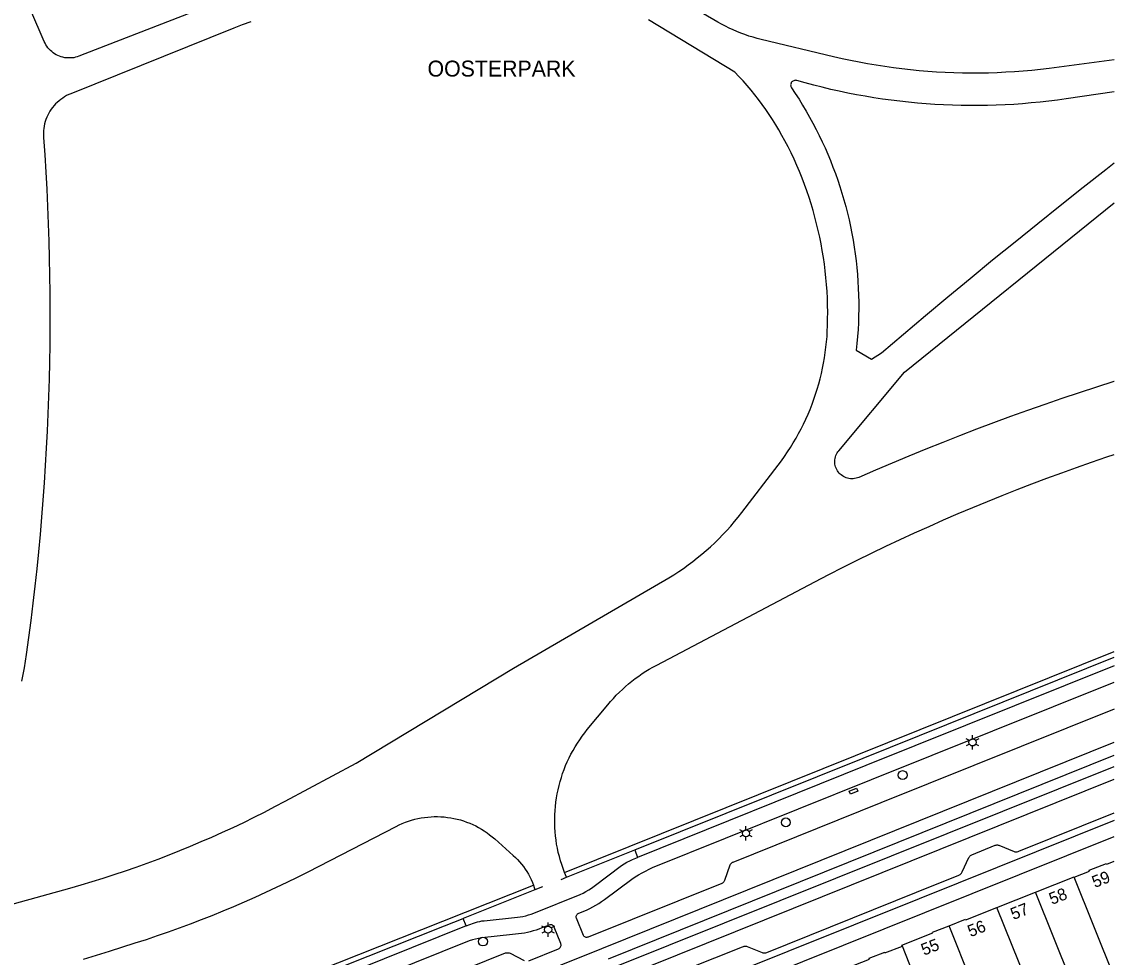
# Model space of a CAD drawing. Extents: x 122462 to 123306, y 485548 to 486417.
# Drawn here: x 123168.9 to 123306, y 485776.1 to 485893.5 of the extents above; entities that cross this region are included whole.
import ezdxf

# ---------------------------------------------------------------- set-up
doc = ezdxf.new("R2010")
doc.units = 0
for name, color, linetype in [('Level 1', 7, 'Continuous'), ('Level 17', 7, 'Continuous'), ('Level 19', 7, 'Continuous'), ('Level 23', 7, 'Continuous'), ('Level 37', 7, 'Continuous'), ('Level 4', 7, 'Continuous'), ('Level 40', 7, 'Continuous'), ('Level 5', 7, 'Continuous'), ('Level 50', 7, 'Continuous'), ('Level 53', 7, 'Continuous'), ('Level 58', 7, 'Continuous'), ('Level 59', 7, 'Continuous')]:
    doc.layers.add(name, color=color, linetype=linetype)

msp = doc.modelspace()

# ---------------------------------------------------------------- linework, layer by layer
at = {"layer": 'Level 1'}
msp.add_line((123291.29, 485782.32), (123296.14, 485784.24), dxfattribs=at)
for points in [[(123300.99, 485786.12), (123302.91, 485786.88), (123302.87, 485786.98), (123305.04, 485787.84), (123305.08, 485787.74), (123306.02, 485788.12)], [(123296.14, 485784.24), (123300.98, 485786.15), (123300.99, 485786.12)], [(123285.3, 485780.01), (123287.37, 485780.83), (123287.41, 485780.74), (123291.29, 485782.32)], [(123279.43, 485777.45), (123279.38, 485777.56), (123283.27, 485779.1), (123283.23, 485779.19), (123285.3, 485780.01)], [(123273.37, 485775.07), (123275.3, 485775.83), (123275.26, 485775.92), (123277.21, 485776.69), (123277.25, 485776.6), (123279.43, 485777.45)]]:
    msp.add_lwpolyline(points, dxfattribs=at)
at = {"layer": 'Level 17'}
for p, q in [((123237.27, 485786.09), (123245.85, 485789.52)), ((123245.85, 485789.52), (123246.19, 485788.59)), ((123236.59, 485785.82), (123237.27, 485786.09)), ((123233.31, 485784.52), (123224.29, 485780.91)), ((123234.25, 485784.9), (123233.31, 485784.52)), ((123224.69, 485779.98), (123224.29, 485780.91))]:
    msp.add_line(p, q, dxfattribs=at)
for points in [[(123245.85, 485789.52), (123274.49, 485801.04), (123306.02, 485813.71)], [(123306.02, 485812.64), (123274.86, 485800.11), (123246.19, 485788.59)], [(123239.82, 485778.55), (123239.73, 485778.55), (123239.65, 485778.57), (123239.57, 485778.61), (123239.5, 485778.66), (123239.44, 485778.72), (123239.39, 485778.79), (123238.51, 485780.97), (123238.49, 485781.05), (123238.48, 485781.13), (123238.49, 485781.22), (123238.51, 485781.3), (123238.55, 485781.37), (123238.6, 485781.44), (123238.65, 485781.5), (123238.72, 485781.55), (123238.8, 485781.59), (123239.79, 485781.97), (123240.18, 485782.17), (123240.56, 485782.37), (123240.94, 485782.59), (123241.31, 485782.82), (123241.67, 485783.05), (123242.03, 485783.3), (123245.46, 485785.87), (123245.9, 485786.15), (123246.32, 485786.4), (123246.75, 485786.65), (123247.19, 485786.88), (123247.63, 485787.1), (123248.07, 485787.31), (123275.56, 485798.36), (123306.02, 485810.6)], [(123306.02, 485807.22), (123276.73, 485795.44), (123258.14, 485787.97), (123258.06, 485787.93), (123257.99, 485787.88), (123257.93, 485787.82), (123257.87, 485787.75), (123257.83, 485787.68), (123257.79, 485787.6), (123257.1, 485785.69), (123257.06, 485785.6), (123257, 485785.52), (123256.93, 485785.44), (123256.85, 485785.37), (123256.76, 485785.32), (123239.98, 485778.58), (123239.9, 485778.56), (123239.82, 485778.55)], [(123259.86, 485777.43), (123259.95, 485777.4), (123261.81, 485776.65), (123261.91, 485776.62), (123262.01, 485776.6), (123262.11, 485776.6), (123262.21, 485776.61), (123262.31, 485776.62), (123262.4, 485776.66), (123281.22, 485784.21), (123286.53, 485786.34), (123286.62, 485786.39), (123286.7, 485786.45), (123286.78, 485786.52), (123286.84, 485786.6), (123286.9, 485786.68), (123286.95, 485786.77), (123287.79, 485788.58), (123287.84, 485788.67), (123287.9, 485788.75), (123287.97, 485788.83), (123288.06, 485788.89), (123288.15, 485788.93), (123291.1, 485790.11), (123291.19, 485790.14), (123291.28, 485790.15), (123291.36, 485790.15), (123291.45, 485790.14), (123291.53, 485790.11), (123293.47, 485789.34), (123293.56, 485789.31), (123293.66, 485789.29), (123293.76, 485789.29), (123293.86, 485789.3), (123293.95, 485789.32), (123294.04, 485789.36), (123306.02, 485794.17)], [(123306.02, 485793.23), (123281.54, 485783.41), (123199.54, 485750.48), (123092.05, 485707.28), (123051.43, 485690.97), (123010.46, 485674.56), (123010.38, 485674.54), (123010.31, 485674.53), (123010.23, 485674.54)], [(123010.9, 485672.76), (123016.12, 485674.9), (123023.42, 485677.77), (123052.25, 485689.33), (123092.64, 485705.53), (123175.87, 485738.97), (123200.14, 485748.71), (123282.24, 485781.66), (123306.02, 485791.2)], [(123224.69, 485779.98), (123225.6, 485780.34), (123225.85, 485780.42), (123226.11, 485780.5), (123226.38, 485780.56), (123226.64, 485780.61), (123226.91, 485780.64), (123231.11, 485781.08), (123231.45, 485781.13), (123231.8, 485781.19), (123232.15, 485781.27), (123232.49, 485781.37), (123232.82, 485781.47), (123233.15, 485781.59), (123238.97, 485783.93), (123239.34, 485784.11), (123239.7, 485784.31), (123240.05, 485784.52), (123240.4, 485784.74), (123240.74, 485784.98), (123244.19, 485787.57), (123244.52, 485787.78), (123244.86, 485787.98), (123245.2, 485788.17), (123245.56, 485788.34), (123246.19, 485788.59)], [(123033.3, 485704.16), (123033.55, 485703.56), (123043.09, 485707.71), (123057.87, 485714.13), (123066.6, 485717.66), (123085.63, 485725.38), (123105.66, 485733.48), (123130.67, 485743.46), (123153.55, 485752.61), (123177.38, 485762.27), (123193.41, 485768.64), (123221.97, 485779.99), (123224.29, 485780.91)], [(123224.69, 485779.98), (123193.77, 485767.58)], [(123232.54, 485775.62), (123236.28, 485777.12), (123236.36, 485777.17), (123236.43, 485777.22), (123236.49, 485777.29), (123236.53, 485777.36), (123236.56, 485777.44), (123236.58, 485777.53), (123236.58, 485777.61), (123236.57, 485777.7), (123236.54, 485777.78), (123235.73, 485779.84), (123235.69, 485779.92), (123235.63, 485779.98), (123235.57, 485780.04), (123235.49, 485780.08), (123235.41, 485780.11), (123235.33, 485780.13), (123235.24, 485780.13), (123235.16, 485780.12), (123235.08, 485780.09), (123234.15, 485779.73), (123233.8, 485779.59), (123233.44, 485779.47), (123233.08, 485779.36), (123232.72, 485779.25), (123232.35, 485779.17), (123231.98, 485779.09), (123231.61, 485779.03), (123231.24, 485778.98), (123227.8, 485778.63), (123227.41, 485778.59), (123227.02, 485778.55), (123226.63, 485778.49), (123226.24, 485778.42), (123225.86, 485778.33), (123225.48, 485778.23), (123225.05, 485778.1), (123194.37, 485765.79)], [(123249.16, 485773.29), (123259.37, 485777.38), (123259.47, 485777.42), (123259.56, 485777.44), (123259.66, 485777.45), (123259.76, 485777.44), (123259.86, 485777.43)], [(123195.37, 485762.82), (123229.6, 485776.59), (123229.71, 485776.61), (123229.83, 485776.62), (123229.95, 485776.61), (123230.07, 485776.59), (123230.18, 485776.55), (123231.95, 485775.63)]]:
    msp.add_lwpolyline(points, dxfattribs=at)
at = {"layer": 'Level 19'}
msp.add_line((123237.27, 485786.09), (123237.02, 485786.68), dxfattribs=at)
for points in [[(123306.02, 485888.72), (123297.86, 485887.63), (123296.78, 485887.51), (123295.7, 485887.39), (123294.61, 485887.3), (123293.52, 485887.21), (123292.44, 485887.15), (123291.35, 485887.1), (123290.26, 485887.06), (123289.17, 485887.04), (123288.08, 485887.04), (123286.99, 485887.05), (123285.9, 485887.08), (123284.81, 485887.12), (123283.72, 485887.18), (123282.64, 485887.26), (123281.55, 485887.35), (123280.46, 485887.45), (123279.38, 485887.58), (123278.3, 485887.71), (123277.22, 485887.87), (123276.14, 485888.03), (123275.07, 485888.22), (123274, 485888.42), (123272.93, 485888.63), (123271.87, 485888.86), (123270.8, 485889.11), (123261.71, 485891.28), (123261.19, 485891.41), (123260.68, 485891.55), (123260.17, 485891.71), (123259.66, 485891.88), (123259.16, 485892.07), (123258.66, 485892.27), (123258.17, 485892.48), (123257.69, 485892.7), (123257.21, 485892.94), (123256.73, 485893.19), (123256.27, 485893.46), (123246.28, 485899.29)], [(123174.05, 485889.04), (123173.83, 485889.1), (123173.62, 485889.17), (123173.41, 485889.26), (123173.21, 485889.36), (123173.01, 485889.48), (123172.82, 485889.61), (123172.64, 485889.75), (123172.47, 485889.9), (123172.32, 485890.06), (123172.17, 485890.24), (123172.03, 485890.42), (123171.91, 485890.61), (123171.8, 485890.81), (123171.71, 485891.02), (123170.04, 485894.93), (123169.59, 485894.89), (123169.22, 485898.92)], [(123189.76, 485894.48), (123176.06, 485889.18), (123175.85, 485889.1), (123175.63, 485889.04), (123175.41, 485888.99), (123175.18, 485888.96), (123174.96, 485888.95), (123174.73, 485888.95), (123174.5, 485888.96), (123174.28, 485888.99), (123174.05, 485889.04)], [(123265.08, 485877.81), (123264.68, 485878.57), (123264.32, 485879.24), (123263.94, 485879.91), (123263.54, 485880.56), (123263.14, 485881.21), (123262.72, 485881.85), (123262.28, 485882.48), (123261.84, 485883.1), (123261.38, 485883.72), (123260.91, 485884.32), (123260.43, 485884.91), (123259.94, 485885.5), (123259.43, 485886.07), (123258.91, 485886.64), (123258.39, 485887.19), (123247.56, 485893.72)], [(123197.62, 485893.5), (123196.55, 485893.1), (123195.5, 485892.68), (123175.04, 485884.46), (123174.77, 485884.35), (123174.51, 485884.22), (123174.26, 485884.08), (123174.02, 485883.92), (123173.78, 485883.75), (123173.56, 485883.57), (123173.34, 485883.38), (123173.13, 485883.18), (123172.94, 485882.97), (123172.76, 485882.74), (123172.58, 485882.51), (123172.42, 485882.27), (123172.28, 485882.02), (123172.15, 485881.77), (123172.03, 485881.5), (123171.92, 485881.23), (123171.83, 485880.96), (123171.75, 485880.68), (123171.69, 485880.4), (123171.64, 485880.11), (123171.61, 485879.83), (123171.6, 485879.54), (123171.59, 485879.25), (123171.61, 485878.96), (123171.76, 485876.8), (123171.89, 485874.63), (123172.01, 485872.47)], [(123306.02, 485884.7), (123299.99, 485883.82), (123298.9, 485883.66), (123297.8, 485883.53), (123296.71, 485883.4), (123295.61, 485883.3), (123294.51, 485883.21), (123293.42, 485883.13), (123292.32, 485883.07), (123291.21, 485883.02), (123290.11, 485882.99), (123289.01, 485882.97), (123287.91, 485882.97), (123286.81, 485882.98), (123285.71, 485883.01), (123284.61, 485883.06), (123283.51, 485883.12), (123282.41, 485883.19), (123281.31, 485883.28), (123280.21, 485883.39), (123279.12, 485883.51), (123278.02, 485883.64), (123276.93, 485883.8), (123275.84, 485883.96), (123274.75, 485884.14), (123273.67, 485884.34), (123272.59, 485884.55), (123271.51, 485884.77), (123270.44, 485885.01), (123269.36, 485885.27), (123268.3, 485885.54), (123267.23, 485885.82), (123266.17, 485886.12), (123266.07, 485886.14), (123265.98, 485886.15), (123265.88, 485886.13), (123265.79, 485886.1), (123265.7, 485886.06), (123265.62, 485886.01), (123265.55, 485885.94), (123265.49, 485885.86), (123265.45, 485885.77), (123265.42, 485885.68), (123265.4, 485885.58), (123265.41, 485885.48), (123265.43, 485885.39), (123265.46, 485885.29), (123265.51, 485885.21), (123265.99, 485884.49), (123266.46, 485883.76), (123266.91, 485883.02), (123267.35, 485882.28), (123267.78, 485881.52), (123268.2, 485880.76), (123268.6, 485879.99), (123268.99, 485879.22), (123269.36, 485878.44), (123269.72, 485877.65), (123270.07, 485876.86), (123270.4, 485876.06), (123270.72, 485875.25), (123271.02, 485874.44), (123271.31, 485873.62), (123271.59, 485872.8), (123271.85, 485871.97), (123272.09, 485871.14), (123272.32, 485870.3), (123272.54, 485869.46), (123272.74, 485868.62), (123272.92, 485867.78), (123273.09, 485866.93), (123273.25, 485866.07), (123273.39, 485865.22), (123273.51, 485864.36), (123273.62, 485863.5), (123273.71, 485862.64), (123273.79, 485861.78), (123273.85, 485860.91), (123273.9, 485860.05), (123273.94, 485859.18), (123273.95, 485858.31), (123273.95, 485857.45), (123273.94, 485856.58), (123273.91, 485855.71), (123273.87, 485854.85), (123273.81, 485853.98), (123273.73, 485853.12), (123273.64, 485852.26), (123275.55, 485851.15)], [(123154.79, 485779.15), (123174.92, 485784.73), (123176.32, 485785.13), (123177.72, 485785.55), (123179.11, 485785.98), (123180.5, 485786.43), (123181.89, 485786.9), (123183.26, 485787.38), (123184.64, 485787.87), (123186.01, 485788.38), (123187.37, 485788.91), (123188.73, 485789.45), (123190.08, 485790), (123191.42, 485790.57), (123192.76, 485791.15), (123194.09, 485791.75), (123195.42, 485792.36), (123196.74, 485792.99), (123198.05, 485793.63), (123199.35, 485794.29), (123200.65, 485794.96), (123201.94, 485795.64), (123210.86, 485800.44), (123230.61, 485812.33), (123250.12, 485823.7), (123250.74, 485824.08), (123251.35, 485824.48), (123251.95, 485824.88), (123252.54, 485825.31), (123253.12, 485825.74), (123253.69, 485826.19), (123254.25, 485826.65), (123254.81, 485827.12), (123255.35, 485827.6), (123255.88, 485828.1), (123256.4, 485828.6), (123256.9, 485829.12), (123257.4, 485829.65), (123257.88, 485830.19), (123258.36, 485830.74), (123258.82, 485831.3), (123259.26, 485831.87), (123263.85, 485837.85), (123264.25, 485838.39), (123264.64, 485838.93), (123265.02, 485839.49), (123265.39, 485840.06), (123265.74, 485840.63), (123266.08, 485841.21), (123266.41, 485841.8), (123266.73, 485842.39), (123267.03, 485843), (123267.31, 485843.61), (123267.59, 485844.22), (123267.85, 485844.84), (123268.09, 485845.47), (123268.32, 485846.1), (123268.54, 485846.74), (123268.75, 485847.38), (123268.93, 485848.03), (123269.11, 485848.68), (123269.27, 485849.33), (123269.41, 485849.99), (123269.54, 485850.65), (123269.66, 485851.31), (123269.76, 485851.98), (123269.84, 485852.65), (123269.91, 485853.32), (123269.97, 485853.99), (123270.01, 485854.66), (123270.03, 485855.33), (123270.05, 485856.19), (123270.06, 485857.06), (123270.05, 485857.92), (123270.02, 485858.78), (123269.98, 485859.64), (123269.92, 485860.5), (123269.84, 485861.36), (123269.75, 485862.21), (123269.64, 485863.07), (123269.52, 485863.92), (123269.38, 485864.77), (123269.23, 485865.62), (123269.06, 485866.46), (123268.87, 485867.3), (123268.67, 485868.14), (123268.46, 485868.97), (123268.22, 485869.8), (123267.98, 485870.63), (123267.71, 485871.45), (123267.44, 485872.26), (123267.14, 485873.07), (123266.84, 485873.88), (123266.51, 485874.68), (123266.18, 485875.47), (123265.83, 485876.26), (123265.46, 485877.04), (123265.08, 485877.81)], [(123275.55, 485851.15), (123276.8, 485851.92), (123279.57, 485854.28), (123282.35, 485856.63), (123285.15, 485858.96), (123287.95, 485861.28), (123290.76, 485863.6), (123293.58, 485865.89), (123296.42, 485868.18), (123299.26, 485870.45), (123302.11, 485872.72), (123304.97, 485874.97), (123306.02, 485875.78)], [(123172.01, 485872.47), (123172.12, 485870.3), (123172.21, 485868.13), (123172.28, 485865.97), (123172.34, 485863.8), (123172.38, 485861.63), (123172.41, 485859.46), (123172.42, 485857.29), (123172.42, 485855.12), (123172.4, 485852.95), (123172.36, 485850.78), (123172.31, 485848.62), (123172.25, 485846.45), (123172.17, 485844.28), (123172.07, 485842.11), (123171.96, 485839.95), (123171.84, 485837.78), (123171.7, 485835.62), (123171.54, 485833.45), (123171.37, 485831.29), (123171.18, 485829.13), (123170.98, 485826.97), (123170.76, 485824.81), (123170.53, 485822.66), (123170.28, 485820.5), (123170.01, 485818.35), (123169.73, 485816.2), (123169.44, 485814.05), (123169.31, 485813.21), (123169.17, 485812.37), (123169.01, 485811.54), (123168.84, 485810.71)], [(123273.08, 485836.12), (123272.9, 485836.13), (123272.73, 485836.16), (123272.55, 485836.19), (123272.38, 485836.25), (123272.21, 485836.31), (123272.05, 485836.4), (123271.9, 485836.49), (123271.75, 485836.6), (123271.62, 485836.72), (123271.49, 485836.84), (123271.38, 485836.98), (123271.28, 485837.13), (123271.19, 485837.29), (123271.11, 485837.45), (123271.05, 485837.62), (123271, 485837.79), (123270.97, 485837.97), (123270.95, 485838.15), (123270.95, 485838.33), (123270.96, 485838.51), (123270.99, 485838.69), (123271.03, 485838.86), (123271.09, 485839.03), (123271.16, 485839.2), (123271.24, 485839.36), (123271.34, 485839.51), (123271.45, 485839.65), (123279.69, 485849.52), (123306.02, 485870.76)], [(123306.02, 485848.35), (123305.97, 485848.34), (123303.8, 485847.64), (123301.64, 485846.93), (123299.47, 485846.2), (123297.32, 485845.46), (123295.16, 485844.7), (123293.02, 485843.93), (123290.88, 485843.14), (123288.74, 485842.34), (123286.61, 485841.52), (123284.49, 485840.69), (123282.37, 485839.84), (123280.26, 485838.98), (123278.15, 485838.1), (123276.05, 485837.21), (123273.96, 485836.3), (123273.79, 485836.24), (123273.62, 485836.19), (123273.44, 485836.15), (123273.26, 485836.13), (123273.08, 485836.12)], [(123237.02, 485786.68), (123236.84, 485787.18), (123236.67, 485787.68), (123236.51, 485788.18), (123236.37, 485788.7), (123236.24, 485789.21), (123236.13, 485789.73), (123236.03, 485790.25), (123235.95, 485790.77), (123235.89, 485791.3), (123235.84, 485791.82), (123235.81, 485792.35), (123235.79, 485792.88), (123235.79, 485793.41), (123235.8, 485793.94), (123235.83, 485794.47), (123235.87, 485794.99), (123235.93, 485795.52), (123236.01, 485796.05), (123236.1, 485796.57), (123236.21, 485797.09), (123236.33, 485797.6), (123236.46, 485798.11), (123236.62, 485798.62), (123236.78, 485799.12), (123236.96, 485799.62), (123237.16, 485800.11), (123237.37, 485800.6), (123237.6, 485801.08), (123237.83, 485801.55), (123238.09, 485802.01), (123238.35, 485802.47), (123238.63, 485802.92), (123238.93, 485803.36), (123239.23, 485803.79), (123239.55, 485804.22), (123239.88, 485804.63), (123242.46, 485807.76), (123242.81, 485808.17), (123243.16, 485808.56), (123243.52, 485808.95), (123243.9, 485809.32), (123244.28, 485809.69), (123244.67, 485810.04), (123245.07, 485810.39), (123245.48, 485810.72), (123245.9, 485811.05), (123246.33, 485811.36), (123246.77, 485811.66), (123247.21, 485811.95), (123247.66, 485812.22), (123248.12, 485812.49), (123248.59, 485812.74), (123268.43, 485823.18), (123270.2, 485824.1), (123271.98, 485825.01), (123273.76, 485825.9), (123275.55, 485826.78), (123277.35, 485827.65), (123279.15, 485828.5), (123280.97, 485829.33), (123282.79, 485830.15), (123284.61, 485830.96), (123286.44, 485831.75), (123288.28, 485832.53), (123290.12, 485833.29), (123291.97, 485834.04), (123293.83, 485834.78), (123295.69, 485835.49), (123297.56, 485836.2), (123299.43, 485836.89), (123301.31, 485837.56), (123303.19, 485838.22), (123305.08, 485838.87), (123306.02, 485839.18)], [(123176.62, 485775.82), (123179.88, 485776.83), (123183.13, 485777.85), (123184.52, 485778.3), (123185.92, 485778.77), (123187.3, 485779.25), (123188.68, 485779.74), (123190.06, 485780.25), (123191.43, 485780.78), (123192.8, 485781.31), (123194.16, 485781.87), (123195.51, 485782.43), (123196.86, 485783.01), (123198.2, 485783.61), (123199.54, 485784.22), (123200.87, 485784.84), (123202.19, 485785.48), (123203.51, 485786.13), (123204.82, 485786.79), (123215.9, 485792.49), (123216.27, 485792.67), (123216.65, 485792.84), (123217.04, 485793), (123217.43, 485793.14), (123217.82, 485793.26), (123218.22, 485793.37), (123218.62, 485793.46), (123219.03, 485793.54), (123219.44, 485793.61), (123219.85, 485793.66), (123220.26, 485793.69), (123220.67, 485793.71), (123221.09, 485793.71), (123221.5, 485793.69), (123221.91, 485793.67), (123222.32, 485793.62), (123222.73, 485793.56), (123223.14, 485793.49), (123223.54, 485793.4), (123223.94, 485793.29), (123224.34, 485793.17), (123224.73, 485793.03), (123225.12, 485792.88), (123225.49, 485792.72), (123225.87, 485792.54), (123226.23, 485792.35), (123226.59, 485792.14), (123226.94, 485791.92)], [(123226.94, 485791.92), (123227.29, 485791.69), (123227.62, 485791.44), (123227.94, 485791.19), (123228.26, 485790.92), (123230.58, 485788.84), (123230.86, 485788.58), (123231.13, 485788.31), (123231.38, 485788.03), (123231.63, 485787.74), (123231.86, 485787.44), (123232.08, 485787.12), (123232.29, 485786.8), (123232.48, 485786.48), (123232.67, 485786.14), (123232.83, 485785.8), (123232.98, 485785.45), (123233.12, 485785.09)], [(123233.12, 485785.09), (123233.22, 485784.81), (123233.31, 485784.52)]]:
    msp.add_lwpolyline(points, dxfattribs=at)
at = {"layer": 'Level 23'}
msp.add_line((123237.02, 485786.68), (123306.02, 485814.42), dxfattribs=at)
msp.add_lwpolyline([(123033.3, 485704.16), (123057.62, 485714.73), (123066.35, 485718.26), (123085.38, 485725.98), (123105.42, 485734.09), (123130.43, 485744.07), (123153.31, 485753.22), (123177.14, 485762.88), (123221.73, 485780.6), (123233.12, 485785.09)], dxfattribs=at)
at = {"layer": 'Level 37'}
for points in [[(123051.53, 485700.77), (123241.71, 485777.16), (123306.02, 485803.04)], [(123242.53, 485775.87), (123306.02, 485801.43)], [(123243.14, 485774.75), (123306.02, 485800.02)], [(123243.94, 485773.45), (123306.02, 485798.41)]]:
    msp.add_lwpolyline(points, dxfattribs=at)
at = {"layer": 'Level 4'}
for p, q in [((123306.02, 485773.61), (123300.99, 485786.12)), ((123296.02, 485770.54), (123291.29, 485782.32)), ((123290.06, 485768.15), (123285.3, 485780.01)), ((123284.12, 485765.76), (123279.43, 485777.45))]:
    msp.add_line(p, q, dxfattribs=at)
at = {"layer": 'Level 40'}
msp.add_lwpolyline([(123272.92, 485796.52), (123272.77, 485796.89), (123273.69, 485797.28), (123273.84, 485796.91), (123272.92, 485796.52)], dxfattribs=at)
at = {"layer": 'Level 5'}
msp.add_line((123301.27, 485771.46), (123296.14, 485784.24), dxfattribs=at)
at = {"layer": 'Level 50'}
for p, q in [((123287.85, 485803.26), (123287.46, 485803.48)), ((123288.24, 485803.48), (123288.24, 485803.93)), ((123289.02, 485803.48), (123288.63, 485803.26)), ((123287.85, 485802.81), (123287.46, 485802.58)), ((123288.24, 485802.13), (123288.24, 485802.58)), ((123289.02, 485802.58), (123288.63, 485802.81)), ((123259.41, 485791.84), (123259.02, 485792.06)), ((123259.8, 485792.06), (123259.8, 485792.51)), ((123260.58, 485792.06), (123260.19, 485791.84)), ((123259.41, 485791.39), (123259.02, 485791.16)), ((123259.8, 485790.71), (123259.8, 485791.16)), ((123260.58, 485791.16), (123260.19, 485791.39)), ((123234.57, 485779.74), (123234.18, 485779.97)), ((123234.96, 485779.97), (123234.96, 485780.42)), ((123235.74, 485779.97), (123235.35, 485779.74)), ((123234.57, 485779.29), (123234.18, 485779.07)), ((123234.96, 485778.62), (123234.96, 485779.07)), ((123235.74, 485779.07), (123235.35, 485779.29))]:
    msp.add_line(p, q, dxfattribs=at)
for centre in [(123288.24, 485803.03), (123259.8, 485791.61), (123234.96, 485779.52)]:
    msp.add_circle(centre, 0.45, dxfattribs=at)
at = {"layer": 'Level 53'}
for centre in [(123279.46, 485798.92), (123264.8, 485792.98), (123226.78, 485778.03)]:
    msp.add_circle(centre, 0.56, dxfattribs=at)

# ---------------------------------------------------------------- texts
at = {"layer": 'Level 58'}
for s, p in [('59', (123303.59, 485784.74)), ('58', (123298.2, 485782.62)), ('57', (123293.37, 485780.72)), ('56', (123287.98, 485778.56)), ('55', (123282.14, 485776.24))]:
    msp.add_text(s, height=1.5, rotation=21.512, dxfattribs=at).set_placement(p)
at = {"layer": 'Level 59'}
msp.add_text('OOSTERPARK', height=2, dxfattribs=at).set_placement((123219.82, 485886.62))

doc.saveas('drawing.dxf')
